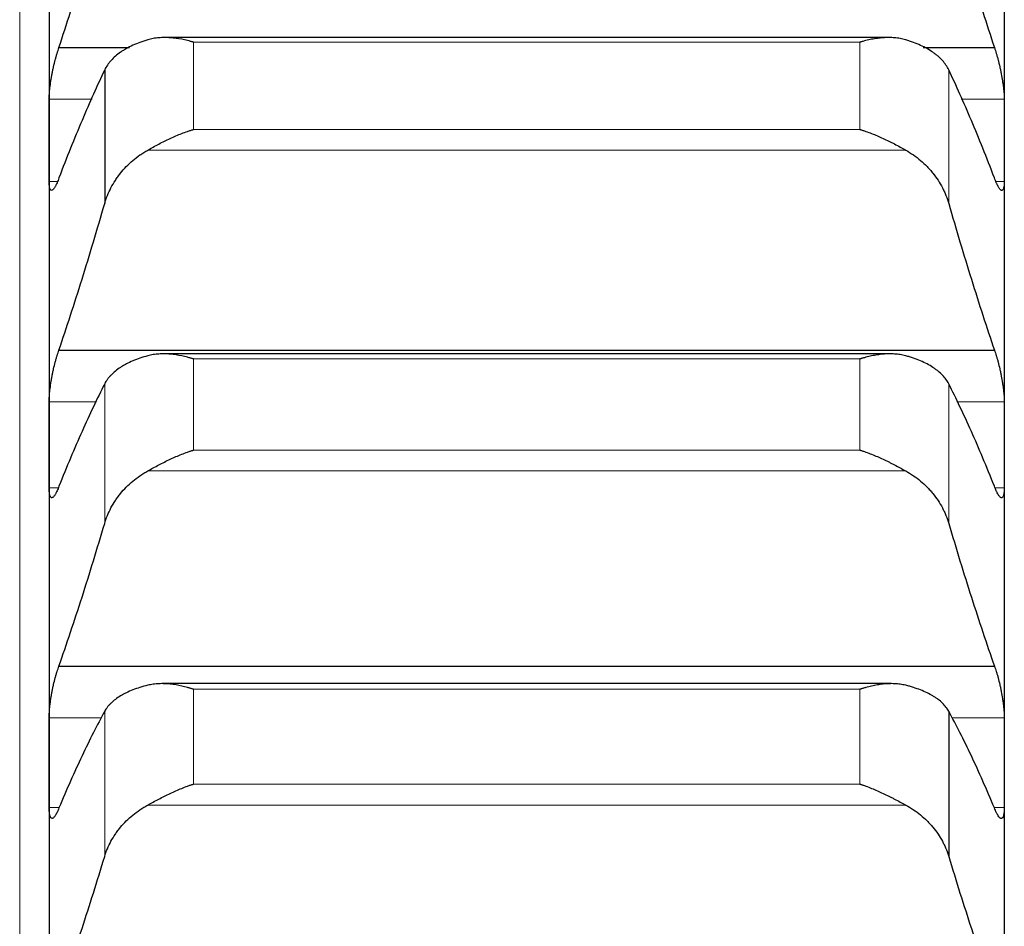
# Model space of a CAD drawing. Header units: inches. Extents: x 0 to 20790, y -12 to 14700.
# Tile 313 of 341: x 13642 to 13695, y 10371 to 10420. Entities that reach past the tile are written whole.
import ezdxf

# ---------------------------------------------------------------- set-up
doc = ezdxf.new("R2010")
doc.units = ezdxf.units.IN
doc.layers.add('1', color=7, linetype='Continuous', true_color=0xffffff)

msp = doc.modelspace()

# ---------------------------------------------------------------- linework, layer by layer
at = {"layer": '1', "color": 110, "linetype": 'Continuous', "lineweight": 13}
for p, q in [((13641.535, 10136.71), (13641.535, 10557.592)), ((13650.991, 10418.735), (13687.279, 10418.735)), ((13650.991, 10418.735), (13650.991, 10413.982)), ((13687.279, 10418.735), (13687.279, 10413.982)), ((13692.109, 10417.228), (13692.109, 10409.948)), ((13643.138, 10415.63), (13645.486, 10415.63)), ((13692.785, 10415.63), (13695.133, 10415.63)), ((13650.991, 10413.982), (13687.279, 10413.982)), ((13648.504, 10412.858), (13689.767, 10412.858)), ((13643.138, 10411.148), (13643.589, 10411.148)), ((13694.677, 10411.148), (13695.133, 10411.148)), ((13650.991, 10401.484), (13687.279, 10401.484)), ((13650.991, 10401.484), (13650.991, 10396.523)), ((13687.279, 10401.484), (13687.279, 10396.523)), ((13646.161, 10400.133), (13646.161, 10392.535)), ((13692.109, 10400.133), (13692.109, 10392.535)), ((13643.138, 10399.154), (13645.725, 10399.154)), ((13692.545, 10399.154), (13695.133, 10399.154)), ((13650.991, 10396.523), (13687.279, 10396.523)), ((13648.504, 10395.39), (13689.767, 10395.39)), ((13643.138, 10394.466), (13643.635, 10394.466)), ((13694.633, 10394.466), (13695.133, 10394.466)), ((13650.991, 10383.498), (13687.279, 10383.498)), ((13650.991, 10383.498), (13650.991, 10378.336)), ((13687.279, 10383.498), (13687.279, 10378.336)), ((13643.138, 10381.946), (13645.992, 10381.946)), ((13646.161, 10382.307), (13646.161, 10374.401)), ((13692.279, 10381.946), (13695.133, 10381.946)), ((13650.991, 10378.336), (13687.279, 10378.336)), ((13643.138, 10377.061), (13643.664, 10377.061)), ((13648.504, 10377.196), (13689.767, 10377.196)), ((13694.605, 10377.061), (13695.133, 10377.061))]:
    msp.add_line(p, q, dxfattribs=at)
at = {"layer": '1', "color": 2, "linetype": 'Continuous', "lineweight": 25}
for p, q in [((13643.135, 10429.215), (13643.135, 10413.389)), ((13695.135, 10429.215), (13695.135, 10413.389)), ((13688.816, 10418.987), (13649.437, 10418.987)), ((13643.673, 10418.438), (13647.518, 10418.438)), ((13690.718, 10418.438), (13694.598, 10418.438)), ((13646.161, 10417.228), (13646.161, 10409.948)), ((13643.135, 10413.389), (13643.135, 10396.81)), ((13695.135, 10413.389), (13695.135, 10396.81)), ((13643.673, 10401.968), (13694.598, 10401.968)), ((13688.891, 10401.763), (13649.353, 10401.763)), ((13643.135, 10396.81), (13643.135, 10379.503)), ((13695.135, 10396.81), (13695.135, 10379.503)), ((13643.673, 10384.762), (13694.598, 10384.762)), ((13688.967, 10383.805), (13649.271, 10383.805)), ((13692.109, 10382.307), (13692.109, 10374.401)), ((13643.135, 10379.503), (13643.135, 10361.497)), ((13695.135, 10379.503), (13695.135, 10361.497))]:
    msp.add_line(p, q, dxfattribs=at)
for points in [[(13643.673, 10418.438), (13643.884, 10419.078), (13644.304, 10420.38), (13644.928, 10422.393), (13645.548, 10424.468), (13645.957, 10425.891), (13646.161, 10426.613)], [(13692.109, 10426.613), (13692.313, 10425.891), (13692.722, 10424.468), (13693.342, 10422.393), (13693.967, 10420.38), (13694.387, 10419.078), (13694.598, 10418.438)], [(13646.161, 10417.228), (13645.957, 10416.8), (13645.548, 10415.912), (13644.928, 10414.488), (13644.304, 10412.972), (13643.884, 10411.899), (13643.673, 10411.347)], [(13694.598, 10411.347), (13694.387, 10411.899), (13693.967, 10412.972), (13693.342, 10414.488), (13692.722, 10415.912), (13692.313, 10416.8), (13692.109, 10417.228)], [(13643.135, 10413.389), (13643.135, 10414.136), (13643.136, 10414.883), (13643.138, 10415.63)], [(13695.133, 10415.63), (13695.134, 10414.883), (13695.135, 10414.136), (13695.135, 10413.389)], [(13643.138, 10411.148), (13643.136, 10411.895), (13643.135, 10412.642), (13643.135, 10413.389)], [(13695.135, 10413.389), (13695.135, 10412.642), (13695.134, 10411.895), (13695.133, 10411.148)], [(13643.673, 10401.968), (13643.884, 10402.589), (13644.304, 10403.854), (13644.928, 10405.817), (13645.548, 10407.845), (13645.957, 10409.24), (13646.161, 10409.948)], [(13692.109, 10409.948), (13692.313, 10409.24), (13692.722, 10407.845), (13693.342, 10405.817), (13693.967, 10403.854), (13694.387, 10402.589), (13694.598, 10401.968)], [(13646.161, 10400.133), (13645.957, 10399.733), (13645.548, 10398.898), (13644.928, 10397.551), (13644.304, 10396.108), (13643.884, 10395.082), (13643.673, 10394.553)], [(13694.598, 10394.553), (13694.387, 10395.082), (13693.967, 10396.108), (13693.342, 10397.551), (13692.722, 10398.898), (13692.313, 10399.733), (13692.109, 10400.133)], [(13643.135, 10396.81), (13643.135, 10397.591), (13643.136, 10398.372), (13643.138, 10399.154)], [(13695.133, 10399.154), (13695.134, 10398.372), (13695.135, 10397.591), (13695.135, 10396.81)], [(13643.138, 10394.466), (13643.136, 10395.248), (13643.135, 10396.029), (13643.135, 10396.81)], [(13695.135, 10396.81), (13695.135, 10396.029), (13695.134, 10395.248), (13695.133, 10394.466)], [(13643.673, 10384.762), (13643.884, 10385.363), (13644.304, 10386.59), (13644.928, 10388.499), (13645.548, 10390.476), (13645.957, 10391.841), (13646.161, 10392.535)], [(13692.109, 10392.535), (13692.313, 10391.841), (13692.722, 10390.476), (13693.342, 10388.499), (13693.967, 10386.59), (13694.387, 10385.363), (13694.598, 10384.762)], [(13643.135, 10379.503), (13643.135, 10380.318), (13643.136, 10381.132), (13643.138, 10381.946)], [(13646.161, 10382.307), (13645.957, 10381.933), (13645.548, 10381.153), (13644.928, 10379.884), (13644.304, 10378.517), (13643.884, 10377.54), (13643.673, 10377.035)], [(13694.598, 10377.035), (13694.387, 10377.54), (13693.967, 10378.517), (13693.342, 10379.884), (13692.722, 10381.153), (13692.313, 10381.933), (13692.109, 10382.307)], [(13695.133, 10381.946), (13695.134, 10381.132), (13695.135, 10380.318), (13695.135, 10379.503)], [(13643.138, 10377.061), (13643.136, 10377.875), (13643.135, 10378.689), (13643.135, 10379.503)], [(13695.135, 10379.503), (13695.135, 10378.689), (13695.134, 10377.875), (13695.133, 10377.061)], [(13643.673, 10366.848), (13643.884, 10367.429), (13644.304, 10368.615), (13644.928, 10370.466), (13645.548, 10372.391), (13645.957, 10373.723), (13646.161, 10374.401)], [(13692.109, 10374.401), (13692.313, 10373.723), (13692.722, 10372.391), (13693.342, 10370.466), (13693.967, 10368.615), (13694.387, 10367.429), (13694.598, 10366.848)]]:
    msp.add_open_spline(points, degree=3, dxfattribs=at)
for points, knots in [([(13648.504, 10418.863), (13648.358, 10418.82), (13648.218, 10418.774), (13647.949, 10418.675), (13647.691, 10418.569), (13647.455, 10418.449), (13647.314, 10418.37), (13647.287, 10418.354), (13647.232, 10418.321), (13647.204, 10418.305), (13647.124, 10418.254), (13647.073, 10418.22), (13646.923, 10418.116), (13646.83, 10418.044), (13646.659, 10417.895), (13646.58, 10417.818), (13646.471, 10417.698), (13646.437, 10417.657), (13646.388, 10417.595), (13646.372, 10417.574), (13646.342, 10417.532), (13646.327, 10417.511), (13646.254, 10417.404), (13646.204, 10417.317), (13646.161, 10417.228)], [0, 0, 0, 0, 0.125, 0.125, 0.25, 0.375, 0.375, 0.40625, 0.40625, 0.4375, 0.4375, 0.5, 0.5, 0.625, 0.625, 0.75, 0.75, 0.8125, 0.8125, 0.84375, 0.84375, 0.875, 0.875, 1, 1, 1, 1]), ([(13650.991, 10418.735), (13650.988, 10418.736), (13650.984, 10418.737), (13650.978, 10418.739), (13650.975, 10418.74), (13650.965, 10418.743), (13650.945, 10418.749), (13650.898, 10418.762), (13650.806, 10418.788), (13650.726, 10418.809), (13650.568, 10418.848), (13650.463, 10418.871), (13650.15, 10418.932), (13649.942, 10418.961), (13649.631, 10418.983), (13649.527, 10418.987), (13649.372, 10418.987), (13649.32, 10418.986), (13649.216, 10418.981), (13649.164, 10418.978), (13649.009, 10418.965), (13648.907, 10418.952), (13648.704, 10418.916), (13648.603, 10418.892), (13648.504, 10418.863)], [0, 0, 0, 0, 0.003906, 0.003906, 0.007812, 0.007812, 0.015625, 0.03125, 0.0625, 0.125, 0.125, 0.25, 0.25, 0.5, 0.5, 0.625, 0.625, 0.6875, 0.6875, 0.75, 0.75, 0.875, 0.875, 1, 1, 1, 1]), ([(13689.767, 10418.863), (13689.667, 10418.892), (13689.567, 10418.915), (13689.365, 10418.952), (13689.264, 10418.965), (13689.06, 10418.982), (13688.958, 10418.986), (13688.751, 10418.987), (13688.647, 10418.983), (13688.437, 10418.969), (13688.332, 10418.958), (13688.123, 10418.929), (13688.018, 10418.912), (13687.807, 10418.871), (13687.702, 10418.848), (13687.544, 10418.809), (13687.465, 10418.788), (13687.372, 10418.762), (13687.326, 10418.749), (13687.306, 10418.743), (13687.292, 10418.739), (13687.286, 10418.737), (13687.279, 10418.735)], [0, 0, 0, 0, 0.125, 0.125, 0.25, 0.25, 0.375, 0.375, 0.5, 0.5, 0.625, 0.625, 0.75, 0.75, 0.875, 0.875, 0.9375, 0.96875, 0.984375, 0.992187, 0.992187, 1, 1, 1, 1]), ([(13692.109, 10417.228), (13692.066, 10417.317), (13692.016, 10417.404), (13691.902, 10417.573), (13691.773, 10417.737), (13691.615, 10417.892), (13691.486, 10418.005), (13691.441, 10418.042), (13691.37, 10418.096), (13691.346, 10418.114), (13691.298, 10418.15), (13691.273, 10418.168), (13691.149, 10418.254), (13690.937, 10418.387), (13690.702, 10418.506), (13690.455, 10418.62), (13690.325, 10418.673), (13690.156, 10418.736), (13690.121, 10418.748), (13690.052, 10418.772), (13689.947, 10418.808), (13689.84, 10418.842), (13689.767, 10418.863)], [0, 0, 0, 0, 0.125, 0.125, 0.25, 0.375, 0.375, 0.4375, 0.4375, 0.46875, 0.46875, 0.5, 0.5, 0.625, 0.75, 0.75, 0.875, 0.875, 0.90625, 0.90625, 0.9375, 1, 1, 1, 1]), ([(13643.138, 10415.63), (13643.138, 10415.674), (13643.14, 10415.765), (13643.148, 10415.915), (13643.157, 10416.023), (13643.165, 10416.107), (13643.168, 10416.136), (13643.174, 10416.193), (13643.177, 10416.223), (13643.194, 10416.37), (13643.211, 10416.492), (13643.236, 10416.65), (13643.241, 10416.682), (13643.249, 10416.73), (13643.252, 10416.746), (13643.257, 10416.778), (13643.271, 10416.859), (13643.298, 10417.004), (13643.324, 10417.134), (13643.351, 10417.263), (13643.365, 10417.328), (13643.409, 10417.522), (13643.439, 10417.647), (13643.487, 10417.829), (13643.503, 10417.889), (13643.528, 10417.978), (13643.536, 10418.007), (13643.553, 10418.065), (13643.562, 10418.093), (13643.604, 10418.234), (13643.638, 10418.339), (13643.673, 10418.438)], [0, 0, 0, 0, 0.0625, 0.125, 0.1875, 0.1875, 0.21875, 0.21875, 0.25, 0.25, 0.375, 0.375, 0.40625, 0.40625, 0.421875, 0.421875, 0.4375, 0.5, 0.5625, 0.5625, 0.625, 0.625, 0.75, 0.75, 0.8125, 0.8125, 0.84375, 0.84375, 0.875, 0.875, 1, 1, 1, 1]), ([(13694.598, 10418.438), (13694.632, 10418.339), (13694.666, 10418.234), (13694.716, 10418.067), (13694.733, 10418.01), (13694.758, 10417.922), (13694.766, 10417.892), (13694.782, 10417.832), (13694.791, 10417.801), (13694.831, 10417.648), (13694.861, 10417.523), (13694.904, 10417.331), (13694.918, 10417.267), (13694.939, 10417.169), (13694.946, 10417.136), (13694.959, 10417.071), (13694.965, 10417.038), (13694.996, 10416.876), (13695.019, 10416.748), (13695.043, 10416.591), (13695.048, 10416.559), (13695.058, 10416.496), (13695.062, 10416.465), (13695.075, 10416.372), (13695.083, 10416.312), (13695.103, 10416.136), (13695.114, 10416.025), (13695.123, 10415.893), (13695.125, 10415.868), (13695.127, 10415.817), (13695.129, 10415.792), (13695.131, 10415.72), (13695.132, 10415.674), (13695.133, 10415.63)], [0, 0, 0, 0, 0.125, 0.125, 0.1875, 0.1875, 0.21875, 0.21875, 0.25, 0.25, 0.375, 0.375, 0.4375, 0.4375, 0.46875, 0.46875, 0.5, 0.5, 0.625, 0.625, 0.65625, 0.65625, 0.6875, 0.6875, 0.75, 0.75, 0.875, 0.875, 0.90625, 0.90625, 0.9375, 0.9375, 1, 1, 1, 1]), ([(13648.504, 10412.858), (13648.603, 10412.915), (13648.703, 10412.97), (13648.905, 10413.081), (13649.006, 10413.135), (13649.21, 10413.242), (13649.312, 10413.294), (13649.519, 10413.397), (13649.623, 10413.447), (13649.833, 10413.544), (13649.938, 10413.59), (13650.148, 10413.68), (13650.253, 10413.723), (13650.463, 10413.804), (13650.568, 10413.843), (13650.726, 10413.898), (13650.806, 10413.924), (13650.898, 10413.954), (13650.945, 10413.968), (13650.965, 10413.974), (13650.978, 10413.978), (13650.984, 10413.98), (13650.991, 10413.982)], [0, 0, 0, 0, 0.125, 0.125, 0.25, 0.25, 0.375, 0.375, 0.5, 0.5, 0.625, 0.625, 0.75, 0.75, 0.875, 0.875, 0.9375, 0.96875, 0.984375, 0.992188, 0.992188, 1, 1, 1, 1]), ([(13687.279, 10413.982), (13687.283, 10413.981), (13687.286, 10413.98), (13687.292, 10413.978), (13687.296, 10413.977), (13687.306, 10413.974), (13687.326, 10413.968), (13687.372, 10413.954), (13687.465, 10413.924), (13687.544, 10413.898), (13687.702, 10413.843), (13687.807, 10413.805), (13688.121, 10413.683), (13688.329, 10413.594), (13688.64, 10413.45), (13688.743, 10413.4), (13688.899, 10413.324), (13688.95, 10413.297), (13689.054, 10413.245), (13689.106, 10413.218), (13689.261, 10413.137), (13689.363, 10413.082), (13689.566, 10412.971), (13689.667, 10412.915), (13689.767, 10412.858)], [0, 0, 0, 0, 0.003906, 0.003906, 0.007813, 0.007813, 0.015625, 0.03125, 0.0625, 0.125, 0.125, 0.25, 0.25, 0.5, 0.5, 0.625, 0.625, 0.6875, 0.6875, 0.75, 0.75, 0.875, 0.875, 1, 1, 1, 1]), ([(13646.161, 10409.948), (13646.204, 10410.096), (13646.254, 10410.242), (13646.369, 10410.528), (13646.498, 10410.808), (13646.655, 10411.079), (13646.785, 10411.278), (13646.83, 10411.343), (13646.9, 10411.441), (13646.924, 10411.473), (13646.972, 10411.537), (13646.997, 10411.568), (13647.122, 10411.725), (13647.333, 10411.965), (13647.568, 10412.186), (13647.815, 10412.397), (13647.945, 10412.497), (13648.115, 10412.616), (13648.149, 10412.639), (13648.218, 10412.685), (13648.323, 10412.753), (13648.431, 10412.817), (13648.504, 10412.858)], [0, 0, 0, 0, 0.125, 0.125, 0.25, 0.375, 0.375, 0.4375, 0.4375, 0.46875, 0.46875, 0.5, 0.5, 0.625, 0.75, 0.75, 0.875, 0.875, 0.90625, 0.90625, 0.9375, 1, 1, 1, 1]), ([(13689.767, 10412.858), (13689.912, 10412.776), (13690.052, 10412.688), (13690.321, 10412.5), (13690.579, 10412.301), (13690.815, 10412.08), (13690.956, 10411.935), (13690.984, 10411.905), (13691.039, 10411.846), (13691.066, 10411.816), (13691.146, 10411.725), (13691.198, 10411.663), (13691.347, 10411.476), (13691.44, 10411.347), (13691.612, 10411.084), (13691.691, 10410.949), (13691.799, 10410.742), (13691.833, 10410.672), (13691.882, 10410.566), (13691.898, 10410.531), (13691.929, 10410.459), (13691.944, 10410.423), (13692.016, 10410.243), (13692.066, 10410.096), (13692.109, 10409.948)], [0, 0, 0, 0, 0.125, 0.125, 0.25, 0.375, 0.375, 0.40625, 0.40625, 0.4375, 0.4375, 0.5, 0.5, 0.625, 0.625, 0.75, 0.75, 0.8125, 0.8125, 0.84375, 0.84375, 0.875, 0.875, 1, 1, 1, 1]), ([(13643.673, 10411.347), (13643.638, 10411.25), (13643.604, 10411.162), (13643.554, 10411.045), (13643.537, 10411.008), (13643.512, 10410.957), (13643.504, 10410.94), (13643.488, 10410.909), (13643.48, 10410.893), (13643.44, 10410.821), (13643.409, 10410.774), (13643.366, 10410.722), (13643.352, 10410.707), (13643.331, 10410.69), (13643.325, 10410.685), (13643.312, 10410.677), (13643.305, 10410.673), (13643.274, 10410.66), (13643.252, 10410.663), (13643.227, 10410.681), (13643.222, 10410.686), (13643.213, 10410.697), (13643.208, 10410.703), (13643.195, 10410.724), (13643.188, 10410.741), (13643.167, 10410.802), (13643.156, 10410.854), (13643.147, 10410.935), (13643.146, 10410.953), (13643.143, 10410.988), (13643.142, 10411.006), (13643.139, 10411.064), (13643.138, 10411.104), (13643.138, 10411.148)], [0, 0, 0, 0, 0.125, 0.125, 0.1875, 0.1875, 0.21875, 0.21875, 0.25, 0.25, 0.375, 0.375, 0.4375, 0.4375, 0.46875, 0.46875, 0.5, 0.5, 0.625, 0.625, 0.65625, 0.65625, 0.6875, 0.6875, 0.75, 0.75, 0.875, 0.875, 0.90625, 0.90625, 0.9375, 0.9375, 1, 1, 1, 1]), ([(13695.133, 10411.148), (13695.132, 10411.105), (13695.13, 10411.023), (13695.122, 10410.918), (13695.113, 10410.859), (13695.105, 10410.819), (13695.103, 10410.807), (13695.096, 10410.783), (13695.093, 10410.772), (13695.076, 10410.721), (13695.059, 10410.693), (13695.034, 10410.674), (13695.029, 10410.671), (13695.021, 10410.668), (13695.018, 10410.667), (13695.013, 10410.666), (13694.999, 10410.663), (13694.972, 10410.667), (13694.946, 10410.684), (13694.919, 10410.707), (13694.905, 10410.721), (13694.861, 10410.774), (13694.831, 10410.82), (13694.783, 10410.907), (13694.767, 10410.938), (13694.742, 10410.99), (13694.734, 10411.007), (13694.717, 10411.045), (13694.709, 10411.064), (13694.666, 10411.162), (13694.632, 10411.25), (13694.598, 10411.347)], [0, 0, 0, 0, 0.0625, 0.125, 0.1875, 0.1875, 0.21875, 0.21875, 0.25, 0.25, 0.375, 0.375, 0.40625, 0.40625, 0.421875, 0.421875, 0.4375, 0.5, 0.5625, 0.5625, 0.625, 0.625, 0.75, 0.75, 0.8125, 0.8125, 0.84375, 0.84375, 0.875, 0.875, 1, 1, 1, 1]), ([(13643.138, 10399.154), (13643.138, 10399.199), (13643.14, 10399.294), (13643.148, 10399.449), (13643.157, 10399.56), (13643.165, 10399.646), (13643.168, 10399.675), (13643.174, 10399.734), (13643.177, 10399.764), (13643.194, 10399.914), (13643.211, 10400.038), (13643.236, 10400.198), (13643.241, 10400.23), (13643.249, 10400.279), (13643.252, 10400.295), (13643.257, 10400.327), (13643.271, 10400.408), (13643.298, 10400.554), (13643.324, 10400.684), (13643.351, 10400.813), (13643.365, 10400.877), (13643.409, 10401.07), (13643.439, 10401.194), (13643.487, 10401.374), (13643.503, 10401.433), (13643.528, 10401.52), (13643.536, 10401.548), (13643.553, 10401.605), (13643.562, 10401.633), (13643.604, 10401.77), (13643.638, 10401.872), (13643.673, 10401.968)], [0, 0, 0, 0, 0.0625, 0.125, 0.1875, 0.1875, 0.21875, 0.21875, 0.25, 0.25, 0.375, 0.375, 0.40625, 0.40625, 0.421875, 0.421875, 0.4375, 0.5, 0.5625, 0.5625, 0.625, 0.625, 0.75, 0.75, 0.8125, 0.8125, 0.84375, 0.84375, 0.875, 0.875, 1, 1, 1, 1]), ([(13648.504, 10401.658), (13648.358, 10401.618), (13648.218, 10401.575), (13647.949, 10401.483), (13647.691, 10401.385), (13647.455, 10401.273), (13647.314, 10401.2), (13647.287, 10401.185), (13647.232, 10401.155), (13647.204, 10401.139), (13647.124, 10401.092), (13647.073, 10401.061), (13646.923, 10400.964), (13646.83, 10400.897), (13646.659, 10400.757), (13646.58, 10400.685), (13646.471, 10400.573), (13646.437, 10400.535), (13646.388, 10400.477), (13646.372, 10400.458), (13646.342, 10400.419), (13646.327, 10400.399), (13646.254, 10400.299), (13646.204, 10400.217), (13646.161, 10400.133)], [0, 0, 0, 0, 0.125, 0.125, 0.25, 0.375, 0.375, 0.40625, 0.40625, 0.4375, 0.4375, 0.5, 0.5, 0.625, 0.625, 0.75, 0.75, 0.8125, 0.8125, 0.84375, 0.84375, 0.875, 0.875, 1, 1, 1, 1]), ([(13650.991, 10401.484), (13650.988, 10401.485), (13650.984, 10401.486), (13650.978, 10401.488), (13650.975, 10401.489), (13650.965, 10401.492), (13650.945, 10401.498), (13650.898, 10401.512), (13650.806, 10401.54), (13650.726, 10401.561), (13650.568, 10401.603), (13650.463, 10401.628), (13650.15, 10401.694), (13649.942, 10401.726), (13649.631, 10401.754), (13649.527, 10401.76), (13649.372, 10401.763), (13649.32, 10401.763), (13649.216, 10401.761), (13649.164, 10401.759), (13649.009, 10401.749), (13648.907, 10401.738), (13648.704, 10401.706), (13648.603, 10401.685), (13648.504, 10401.658)], [0, 0, 0, 0, 0.003906, 0.003906, 0.007813, 0.007813, 0.015625, 0.03125, 0.0625, 0.125, 0.125, 0.25, 0.25, 0.5, 0.5, 0.625, 0.625, 0.6875, 0.6875, 0.75, 0.75, 0.875, 0.875, 1, 1, 1, 1]), ([(13689.767, 10401.658), (13689.667, 10401.685), (13689.567, 10401.706), (13689.365, 10401.738), (13689.264, 10401.749), (13689.06, 10401.762), (13688.958, 10401.764), (13688.751, 10401.76), (13688.647, 10401.755), (13688.437, 10401.736), (13688.332, 10401.723), (13688.123, 10401.691), (13688.018, 10401.672), (13687.807, 10401.628), (13687.702, 10401.603), (13687.544, 10401.561), (13687.465, 10401.54), (13687.372, 10401.512), (13687.326, 10401.498), (13687.306, 10401.492), (13687.292, 10401.488), (13687.286, 10401.486), (13687.279, 10401.484)], [0, 0, 0, 0, 0.125, 0.125, 0.25, 0.25, 0.375, 0.375, 0.5, 0.5, 0.625, 0.625, 0.75, 0.75, 0.875, 0.875, 0.9375, 0.96875, 0.984375, 0.992187, 0.992187, 1, 1, 1, 1]), ([(13692.109, 10400.133), (13692.066, 10400.217), (13692.016, 10400.299), (13691.902, 10400.457), (13691.773, 10400.61), (13691.615, 10400.755), (13691.486, 10400.86), (13691.441, 10400.894), (13691.37, 10400.945), (13691.346, 10400.962), (13691.298, 10400.995), (13691.273, 10401.012), (13691.149, 10401.093), (13690.937, 10401.216), (13690.702, 10401.327), (13690.455, 10401.432), (13690.325, 10401.482), (13690.156, 10401.54), (13690.121, 10401.551), (13690.052, 10401.574), (13689.947, 10401.607), (13689.84, 10401.638), (13689.767, 10401.658)], [0, 0, 0, 0, 0.125, 0.125, 0.25, 0.375, 0.375, 0.4375, 0.4375, 0.46875, 0.46875, 0.5, 0.5, 0.625, 0.75, 0.75, 0.875, 0.875, 0.90625, 0.90625, 0.9375, 1, 1, 1, 1]), ([(13694.598, 10401.968), (13694.632, 10401.872), (13694.666, 10401.77), (13694.716, 10401.607), (13694.733, 10401.551), (13694.758, 10401.465), (13694.766, 10401.435), (13694.782, 10401.376), (13694.791, 10401.346), (13694.831, 10401.195), (13694.861, 10401.071), (13694.904, 10400.881), (13694.918, 10400.816), (13694.939, 10400.719), (13694.946, 10400.686), (13694.959, 10400.621), (13694.965, 10400.588), (13694.996, 10400.426), (13695.019, 10400.297), (13695.043, 10400.138), (13695.048, 10400.106), (13695.058, 10400.042), (13695.062, 10400.011), (13695.075, 10399.917), (13695.083, 10399.856), (13695.103, 10399.676), (13695.114, 10399.562), (13695.123, 10399.427), (13695.125, 10399.4), (13695.127, 10399.348), (13695.129, 10399.322), (13695.131, 10399.247), (13695.132, 10399.199), (13695.133, 10399.154)], [0, 0, 0, 0, 0.125, 0.125, 0.1875, 0.1875, 0.21875, 0.21875, 0.25, 0.25, 0.375, 0.375, 0.4375, 0.4375, 0.46875, 0.46875, 0.5, 0.5, 0.625, 0.625, 0.65625, 0.65625, 0.6875, 0.6875, 0.75, 0.75, 0.875, 0.875, 0.90625, 0.90625, 0.9375, 0.9375, 1, 1, 1, 1]), ([(13648.504, 10395.39), (13648.603, 10395.445), (13648.703, 10395.5), (13648.905, 10395.609), (13649.006, 10395.663), (13649.21, 10395.77), (13649.312, 10395.822), (13649.519, 10395.925), (13649.623, 10395.975), (13649.833, 10396.073), (13649.938, 10396.12), (13650.148, 10396.211), (13650.253, 10396.255), (13650.463, 10396.339), (13650.568, 10396.378), (13650.726, 10396.435), (13650.806, 10396.462), (13650.898, 10396.493), (13650.945, 10396.508), (13650.965, 10396.514), (13650.978, 10396.518), (13650.984, 10396.52), (13650.991, 10396.523)], [0, 0, 0, 0, 0.125, 0.125, 0.25, 0.25, 0.375, 0.375, 0.5, 0.5, 0.625, 0.625, 0.75, 0.75, 0.875, 0.875, 0.9375, 0.96875, 0.984375, 0.992187, 0.992187, 1, 1, 1, 1]), ([(13687.279, 10396.523), (13687.283, 10396.522), (13687.286, 10396.52), (13687.292, 10396.518), (13687.296, 10396.517), (13687.306, 10396.514), (13687.326, 10396.508), (13687.372, 10396.493), (13687.465, 10396.462), (13687.544, 10396.435), (13687.702, 10396.378), (13687.807, 10396.339), (13688.121, 10396.214), (13688.329, 10396.124), (13688.64, 10395.979), (13688.743, 10395.929), (13688.899, 10395.851), (13688.95, 10395.825), (13689.054, 10395.772), (13689.106, 10395.746), (13689.261, 10395.665), (13689.363, 10395.61), (13689.566, 10395.5), (13689.667, 10395.445), (13689.767, 10395.39)], [0, 0, 0, 0, 0.003906, 0.003906, 0.007812, 0.007812, 0.015625, 0.03125, 0.0625, 0.125, 0.125, 0.25, 0.25, 0.5, 0.5, 0.625, 0.625, 0.6875, 0.6875, 0.75, 0.75, 0.875, 0.875, 1, 1, 1, 1]), ([(13646.161, 10392.535), (13646.204, 10392.68), (13646.254, 10392.822), (13646.369, 10393.102), (13646.498, 10393.378), (13646.655, 10393.643), (13646.785, 10393.838), (13646.83, 10393.902), (13646.9, 10393.998), (13646.924, 10394.029), (13646.972, 10394.092), (13646.997, 10394.123), (13647.122, 10394.276), (13647.333, 10394.512), (13647.568, 10394.729), (13647.815, 10394.936), (13647.945, 10395.035), (13648.115, 10395.151), (13648.149, 10395.174), (13648.218, 10395.22), (13648.323, 10395.286), (13648.431, 10395.349), (13648.504, 10395.39)], [0, 0, 0, 0, 0.125, 0.125, 0.25, 0.375, 0.375, 0.4375, 0.4375, 0.46875, 0.46875, 0.5, 0.5, 0.625, 0.75, 0.75, 0.875, 0.875, 0.90625, 0.90625, 0.9375, 1, 1, 1, 1]), ([(13689.767, 10395.39), (13689.912, 10395.309), (13690.052, 10395.222), (13690.321, 10395.038), (13690.579, 10394.842), (13690.815, 10394.625), (13690.956, 10394.482), (13690.984, 10394.454), (13691.039, 10394.395), (13691.066, 10394.366), (13691.146, 10394.276), (13691.198, 10394.216), (13691.347, 10394.032), (13691.44, 10393.906), (13691.612, 10393.648), (13691.691, 10393.516), (13691.799, 10393.313), (13691.833, 10393.244), (13691.882, 10393.14), (13691.898, 10393.105), (13691.929, 10393.035), (13691.944, 10393), (13692.016, 10392.823), (13692.066, 10392.68), (13692.109, 10392.535)], [0, 0, 0, 0, 0.125, 0.125, 0.25, 0.375, 0.375, 0.40625, 0.40625, 0.4375, 0.4375, 0.5, 0.5, 0.625, 0.625, 0.75, 0.75, 0.8125, 0.8125, 0.84375, 0.84375, 0.875, 0.875, 1, 1, 1, 1]), ([(13643.673, 10394.553), (13643.638, 10394.459), (13643.604, 10394.375), (13643.554, 10394.264), (13643.537, 10394.23), (13643.512, 10394.182), (13643.504, 10394.166), (13643.488, 10394.137), (13643.48, 10394.122), (13643.44, 10394.056), (13643.409, 10394.014), (13643.366, 10393.969), (13643.352, 10393.957), (13643.331, 10393.944), (13643.325, 10393.94), (13643.312, 10393.934), (13643.305, 10393.932), (13643.274, 10393.926), (13643.252, 10393.933), (13643.227, 10393.958), (13643.222, 10393.964), (13643.213, 10393.978), (13643.208, 10393.985), (13643.195, 10394.01), (13643.188, 10394.03), (13643.167, 10394.098), (13643.156, 10394.155), (13643.147, 10394.242), (13643.146, 10394.26), (13643.143, 10394.298), (13643.142, 10394.317), (13643.139, 10394.378), (13643.138, 10394.421), (13643.138, 10394.466)], [0, 0, 0, 0, 0.125, 0.125, 0.1875, 0.1875, 0.21875, 0.21875, 0.25, 0.25, 0.375, 0.375, 0.4375, 0.4375, 0.46875, 0.46875, 0.5, 0.5, 0.625, 0.625, 0.65625, 0.65625, 0.6875, 0.6875, 0.75, 0.75, 0.875, 0.875, 0.90625, 0.90625, 0.9375, 0.9375, 1, 1, 1, 1]), ([(13695.133, 10394.466), (13695.132, 10394.421), (13695.13, 10394.335), (13695.122, 10394.224), (13695.113, 10394.16), (13695.105, 10394.117), (13695.103, 10394.103), (13695.096, 10394.077), (13695.093, 10394.065), (13695.076, 10394.007), (13695.059, 10393.975), (13695.034, 10393.949), (13695.029, 10393.945), (13695.021, 10393.939), (13695.018, 10393.938), (13695.013, 10393.935), (13694.999, 10393.929), (13694.972, 10393.928), (13694.946, 10393.939), (13694.919, 10393.957), (13694.905, 10393.968), (13694.861, 10394.014), (13694.831, 10394.055), (13694.783, 10394.135), (13694.767, 10394.164), (13694.742, 10394.212), (13694.734, 10394.229), (13694.717, 10394.264), (13694.709, 10394.282), (13694.666, 10394.375), (13694.632, 10394.459), (13694.598, 10394.553)], [0, 0, 0, 0, 0.0625, 0.125, 0.1875, 0.1875, 0.21875, 0.21875, 0.25, 0.25, 0.375, 0.375, 0.40625, 0.40625, 0.421875, 0.421875, 0.4375, 0.5, 0.5625, 0.5625, 0.625, 0.625, 0.75, 0.75, 0.8125, 0.8125, 0.84375, 0.84375, 0.875, 0.875, 1, 1, 1, 1]), ([(13643.138, 10381.946), (13643.138, 10381.993), (13643.14, 10382.092), (13643.148, 10382.252), (13643.157, 10382.365), (13643.165, 10382.453), (13643.168, 10382.483), (13643.174, 10382.543), (13643.177, 10382.574), (13643.194, 10382.726), (13643.211, 10382.852), (13643.236, 10383.013), (13643.241, 10383.045), (13643.249, 10383.094), (13643.252, 10383.11), (13643.257, 10383.143), (13643.271, 10383.225), (13643.298, 10383.371), (13643.324, 10383.5), (13643.351, 10383.629), (13643.365, 10383.693), (13643.409, 10383.884), (13643.439, 10384.007), (13643.487, 10384.184), (13643.503, 10384.242), (13643.528, 10384.327), (13643.536, 10384.355), (13643.553, 10384.41), (13643.562, 10384.437), (13643.604, 10384.571), (13643.638, 10384.67), (13643.673, 10384.762)], [0, 0, 0, 0, 0.0625, 0.125, 0.1875, 0.1875, 0.21875, 0.21875, 0.25, 0.25, 0.375, 0.375, 0.40625, 0.40625, 0.421875, 0.421875, 0.4375, 0.5, 0.5625, 0.5625, 0.625, 0.625, 0.75, 0.75, 0.8125, 0.8125, 0.84375, 0.84375, 0.875, 0.875, 1, 1, 1, 1]), ([(13694.598, 10384.762), (13694.632, 10384.67), (13694.666, 10384.571), (13694.716, 10384.412), (13694.733, 10384.358), (13694.758, 10384.273), (13694.766, 10384.244), (13694.782, 10384.186), (13694.791, 10384.156), (13694.831, 10384.008), (13694.861, 10383.885), (13694.904, 10383.696), (13694.918, 10383.632), (13694.939, 10383.535), (13694.946, 10383.502), (13694.959, 10383.437), (13694.965, 10383.405), (13694.996, 10383.242), (13695.019, 10383.113), (13695.043, 10382.952), (13695.048, 10382.92), (13695.058, 10382.856), (13695.062, 10382.824), (13695.075, 10382.729), (13695.083, 10382.667), (13695.103, 10382.484), (13695.114, 10382.367), (13695.123, 10382.228), (13695.125, 10382.201), (13695.127, 10382.147), (13695.129, 10382.121), (13695.131, 10382.043), (13695.132, 10381.993), (13695.133, 10381.946)], [0, 0, 0, 0, 0.125, 0.125, 0.1875, 0.1875, 0.21875, 0.21875, 0.25, 0.25, 0.375, 0.375, 0.4375, 0.4375, 0.46875, 0.46875, 0.5, 0.5, 0.625, 0.625, 0.65625, 0.65625, 0.6875, 0.6875, 0.75, 0.75, 0.875, 0.875, 0.90625, 0.90625, 0.9375, 0.9375, 1, 1, 1, 1]), ([(13648.504, 10383.717), (13648.358, 10383.681), (13648.218, 10383.641), (13647.949, 10383.557), (13647.691, 10383.466), (13647.455, 10383.363), (13647.314, 10383.295), (13647.287, 10383.282), (13647.232, 10383.254), (13647.204, 10383.239), (13647.124, 10383.196), (13647.073, 10383.167), (13646.923, 10383.077), (13646.83, 10383.015), (13646.659, 10382.886), (13646.58, 10382.819), (13646.471, 10382.715), (13646.437, 10382.68), (13646.388, 10382.626), (13646.372, 10382.608), (13646.342, 10382.572), (13646.327, 10382.553), (13646.254, 10382.461), (13646.204, 10382.385), (13646.161, 10382.307)], [0, 0, 0, 0, 0.125, 0.125, 0.25, 0.375, 0.375, 0.40625, 0.40625, 0.4375, 0.4375, 0.5, 0.5, 0.625, 0.625, 0.75, 0.75, 0.8125, 0.8125, 0.84375, 0.84375, 0.875, 0.875, 1, 1, 1, 1]), ([(13650.991, 10383.498), (13650.988, 10383.499), (13650.984, 10383.5), (13650.978, 10383.503), (13650.975, 10383.504), (13650.965, 10383.507), (13650.945, 10383.513), (13650.898, 10383.528), (13650.806, 10383.556), (13650.726, 10383.579), (13650.568, 10383.623), (13650.463, 10383.649), (13650.15, 10383.72), (13649.942, 10383.756), (13649.631, 10383.79), (13649.527, 10383.798), (13649.372, 10383.804), (13649.32, 10383.805), (13649.216, 10383.805), (13649.164, 10383.804), (13649.009, 10383.798), (13648.907, 10383.789), (13648.704, 10383.761), (13648.603, 10383.742), (13648.504, 10383.717)], [0, 0, 0, 0, 0.003906, 0.003906, 0.007813, 0.007813, 0.015625, 0.03125, 0.0625, 0.125, 0.125, 0.25, 0.25, 0.5, 0.5, 0.625, 0.625, 0.6875, 0.6875, 0.75, 0.75, 0.875, 0.875, 1, 1, 1, 1]), ([(13689.767, 10383.717), (13689.667, 10383.742), (13689.567, 10383.761), (13689.365, 10383.788), (13689.264, 10383.797), (13689.06, 10383.806), (13688.958, 10383.806), (13688.751, 10383.798), (13688.647, 10383.791), (13688.437, 10383.768), (13688.332, 10383.753), (13688.123, 10383.718), (13688.018, 10383.697), (13687.807, 10383.649), (13687.702, 10383.623), (13687.544, 10383.579), (13687.465, 10383.556), (13687.372, 10383.528), (13687.326, 10383.513), (13687.306, 10383.507), (13687.292, 10383.503), (13687.286, 10383.5), (13687.279, 10383.498)], [0, 0, 0, 0, 0.125, 0.125, 0.25, 0.25, 0.375, 0.375, 0.5, 0.5, 0.625, 0.625, 0.75, 0.75, 0.875, 0.875, 0.9375, 0.96875, 0.984375, 0.992187, 0.992187, 1, 1, 1, 1]), ([(13692.109, 10382.307), (13692.066, 10382.385), (13692.016, 10382.46), (13691.902, 10382.607), (13691.773, 10382.75), (13691.615, 10382.884), (13691.486, 10382.981), (13691.441, 10383.013), (13691.37, 10383.06), (13691.346, 10383.076), (13691.298, 10383.106), (13691.273, 10383.121), (13691.149, 10383.196), (13690.937, 10383.31), (13690.702, 10383.413), (13690.455, 10383.509), (13690.325, 10383.555), (13690.156, 10383.609), (13690.121, 10383.619), (13690.052, 10383.64), (13689.947, 10383.67), (13689.84, 10383.699), (13689.767, 10383.717)], [0, 0, 0, 0, 0.125, 0.125, 0.25, 0.375, 0.375, 0.4375, 0.4375, 0.46875, 0.46875, 0.5, 0.5, 0.625, 0.75, 0.75, 0.875, 0.875, 0.90625, 0.90625, 0.9375, 1, 1, 1, 1]), ([(13648.504, 10377.196), (13648.603, 10377.25), (13648.703, 10377.304), (13648.905, 10377.412), (13649.006, 10377.466), (13649.21, 10377.572), (13649.312, 10377.624), (13649.519, 10377.727), (13649.623, 10377.777), (13649.833, 10377.876), (13649.938, 10377.924), (13650.148, 10378.017), (13650.253, 10378.061), (13650.463, 10378.146), (13650.568, 10378.187), (13650.726, 10378.245), (13650.806, 10378.274), (13650.898, 10378.305), (13650.945, 10378.321), (13650.965, 10378.327), (13650.978, 10378.332), (13650.984, 10378.334), (13650.991, 10378.336)], [0, 0, 0, 0, 0.125, 0.125, 0.25, 0.25, 0.375, 0.375, 0.5, 0.5, 0.625, 0.625, 0.75, 0.75, 0.875, 0.875, 0.9375, 0.96875, 0.984375, 0.992187, 0.992187, 1, 1, 1, 1]), ([(13687.279, 10378.336), (13687.283, 10378.335), (13687.286, 10378.334), (13687.292, 10378.332), (13687.296, 10378.331), (13687.306, 10378.327), (13687.326, 10378.321), (13687.372, 10378.305), (13687.465, 10378.274), (13687.544, 10378.245), (13687.702, 10378.187), (13687.807, 10378.146), (13688.121, 10378.019), (13688.329, 10377.927), (13688.64, 10377.781), (13688.743, 10377.731), (13688.899, 10377.653), (13688.95, 10377.627), (13689.054, 10377.575), (13689.106, 10377.548), (13689.261, 10377.467), (13689.363, 10377.413), (13689.566, 10377.304), (13689.667, 10377.25), (13689.767, 10377.196)], [0, 0, 0, 0, 0.003906, 0.003906, 0.007812, 0.007812, 0.015625, 0.03125, 0.0625, 0.125, 0.125, 0.25, 0.25, 0.5, 0.5, 0.625, 0.625, 0.6875, 0.6875, 0.75, 0.75, 0.875, 0.875, 1, 1, 1, 1]), ([(13643.673, 10377.035), (13643.638, 10376.945), (13643.604, 10376.865), (13643.554, 10376.76), (13643.537, 10376.728), (13643.512, 10376.683), (13643.504, 10376.669), (13643.488, 10376.641), (13643.48, 10376.629), (13643.44, 10376.568), (13643.409, 10376.531), (13643.366, 10376.494), (13643.352, 10376.484), (13643.331, 10376.475), (13643.325, 10376.472), (13643.312, 10376.469), (13643.305, 10376.468), (13643.274, 10376.468), (13643.252, 10376.481), (13643.227, 10376.513), (13643.222, 10376.52), (13643.213, 10376.536), (13643.208, 10376.545), (13643.195, 10376.573), (13643.188, 10376.596), (13643.167, 10376.671), (13643.156, 10376.733), (13643.147, 10376.825), (13643.146, 10376.845), (13643.143, 10376.885), (13643.142, 10376.905), (13643.139, 10376.969), (13643.138, 10377.014), (13643.138, 10377.061)], [0, 0, 0, 0, 0.125, 0.125, 0.1875, 0.1875, 0.21875, 0.21875, 0.25, 0.25, 0.375, 0.375, 0.4375, 0.4375, 0.46875, 0.46875, 0.5, 0.5, 0.625, 0.625, 0.65625, 0.65625, 0.6875, 0.6875, 0.75, 0.75, 0.875, 0.875, 0.90625, 0.90625, 0.9375, 0.9375, 1, 1, 1, 1]), ([(13646.161, 10374.401), (13646.204, 10374.543), (13646.254, 10374.682), (13646.369, 10374.956), (13646.498, 10375.225), (13646.655, 10375.484), (13646.785, 10375.675), (13646.83, 10375.738), (13646.9, 10375.832), (13646.924, 10375.863), (13646.972, 10375.924), (13646.997, 10375.954), (13647.122, 10376.104), (13647.333, 10376.336), (13647.568, 10376.548), (13647.815, 10376.751), (13647.945, 10376.848), (13648.115, 10376.962), (13648.149, 10376.985), (13648.218, 10377.029), (13648.323, 10377.094), (13648.431, 10377.156), (13648.504, 10377.196)], [0, 0, 0, 0, 0.125, 0.125, 0.25, 0.375, 0.375, 0.4375, 0.4375, 0.46875, 0.46875, 0.5, 0.5, 0.625, 0.75, 0.75, 0.875, 0.875, 0.90625, 0.90625, 0.9375, 1, 1, 1, 1]), ([(13689.767, 10377.196), (13689.912, 10377.117), (13690.052, 10377.032), (13690.321, 10376.851), (13690.579, 10376.659), (13690.815, 10376.446), (13690.956, 10376.307), (13690.984, 10376.278), (13691.039, 10376.221), (13691.066, 10376.192), (13691.146, 10376.105), (13691.198, 10376.045), (13691.347, 10375.865), (13691.44, 10375.742), (13691.612, 10375.489), (13691.691, 10375.36), (13691.799, 10375.161), (13691.833, 10375.094), (13691.882, 10374.992), (13691.898, 10374.958), (13691.929, 10374.89), (13691.944, 10374.855), (13692.016, 10374.682), (13692.066, 10374.542), (13692.109, 10374.401)], [0, 0, 0, 0, 0.125, 0.125, 0.25, 0.375, 0.375, 0.40625, 0.40625, 0.4375, 0.4375, 0.5, 0.5, 0.625, 0.625, 0.75, 0.75, 0.8125, 0.8125, 0.84375, 0.84375, 0.875, 0.875, 1, 1, 1, 1]), ([(13695.133, 10377.061), (13695.132, 10377.014), (13695.13, 10376.924), (13695.122, 10376.806), (13695.113, 10376.738), (13695.105, 10376.691), (13695.103, 10376.676), (13695.096, 10376.647), (13695.093, 10376.634), (13695.076, 10376.571), (13695.059, 10376.533), (13695.034, 10376.501), (13695.029, 10376.495), (13695.021, 10376.488), (13695.018, 10376.486), (13695.013, 10376.481), (13694.999, 10376.472), (13694.972, 10376.465), (13694.946, 10376.471), (13694.919, 10376.484), (13694.905, 10376.493), (13694.861, 10376.531), (13694.831, 10376.567), (13694.783, 10376.64), (13694.767, 10376.667), (13694.742, 10376.711), (13694.734, 10376.727), (13694.717, 10376.76), (13694.709, 10376.777), (13694.666, 10376.865), (13694.632, 10376.945), (13694.598, 10377.035)], [0, 0, 0, 0, 0.0625, 0.125, 0.1875, 0.1875, 0.21875, 0.21875, 0.25, 0.25, 0.375, 0.375, 0.40625, 0.40625, 0.421875, 0.421875, 0.4375, 0.5, 0.5625, 0.5625, 0.625, 0.625, 0.75, 0.75, 0.8125, 0.8125, 0.84375, 0.84375, 0.875, 0.875, 1, 1, 1, 1])]:
    msp.add_open_spline(points, degree=3, knots=knots, dxfattribs=at)

doc.saveas('drawing.dxf')
